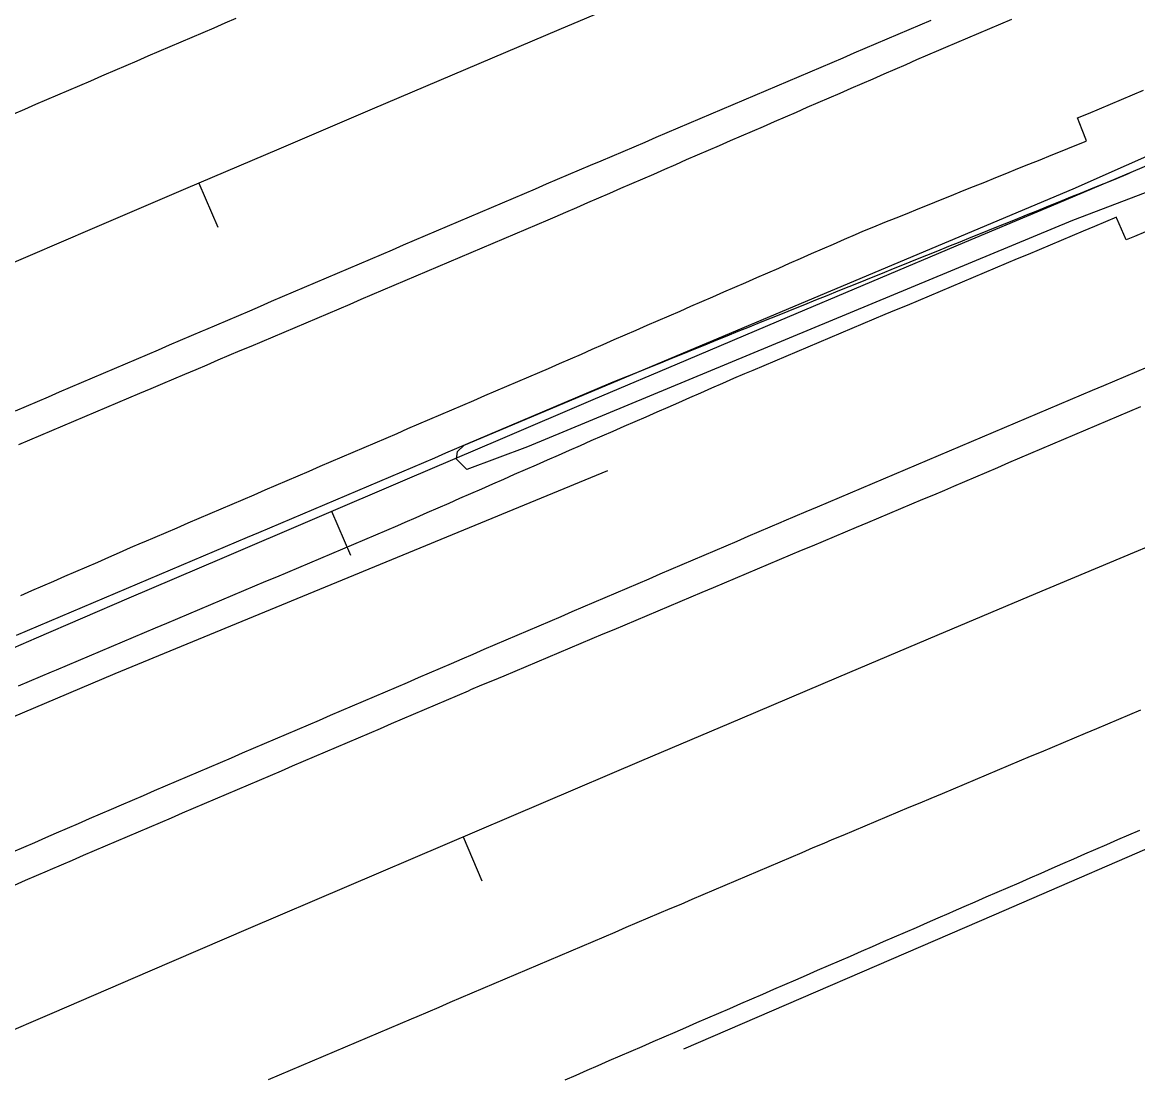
# Model space of a CAD drawing. Extents: x 1901471 to 1963503, y 756461 to 799997.
# Drawn here: x 1929405 to 1929498.3, y 772962.9 to 773051 of the extents above; entities that cross this region are included whole.
import ezdxf

# ---------------------------------------------------------------- set-up
doc = ezdxf.new("R2010")
doc.units = 0
for name, color, linetype in [('RD_EX_DR_ErosCtrl', 7, 'Continuous'), ('RD_EX_Fence_Other', 7, 'Continuous'), ('RD_EX_GuardRail', 7, 'Continuous'), ('RD_EX_H2O', 7, 'Continuous'), ('RD_EX_Road', 7, 'Continuous'), ('RD_HC_Cl', 7, 'Continuous'), ('RD_HC_Data_Tic', 7, 'Continuous')]:
    doc.layers.add(name, color=color, linetype=linetype)

msp = doc.modelspace()

# ---------------------------------------------------------------- linework, layer by layer
at = {"layer": 'RD_EX_DR_ErosCtrl'}
for points in [[(1929404.93, 773003.07), (1929405.85, 773003.47), (1929406.77, 773003.87), (1929407.68, 773004.27), (1929408.6, 773004.67), (1929409.52, 773005.06), (1929410.43, 773005.46), (1929411.35, 773005.86), (1929412.27, 773006.26), (1929413.18, 773006.66), (1929414.1, 773007.06), (1929415.02, 773007.46), (1929415.24, 773007.55), (1929416.16, 773007.94), (1929417.07, 773008.34), (1929417.99, 773008.73), (1929418.91, 773009.13), (1929419.83, 773009.52), (1929420.75, 773009.91), (1929420.75, 773009.91), (1929421.67, 773010.31), (1929422.59, 773010.7), (1929423.51, 773011.1), (1929424.43, 773011.49), (1929425.35, 773011.89), (1929426.27, 773012.28), (1929427.18, 773012.67), (1929428.1, 773013.07), (1929429.02, 773013.46), (1929429.94, 773013.86), (1929430.86, 773014.25), (1929431.78, 773014.64), (1929432.7, 773015.04), (1929433.62, 773015.43), (1929434.54, 773015.83), (1929435.46, 773016.22), (1929436.38, 773016.61), (1929437.29, 773017.01), (1929438.21, 773017.4), (1929439.13, 773017.8), (1929440.05, 773018.19), (1929440.97, 773018.58), (1929441.89, 773018.98), (1929442.81, 773019.37), (1929443.73, 773019.77), (1929444.65, 773020.16), (1929445.57, 773020.56), (1929446.48, 773020.95), (1929447.4, 773021.34), (1929448.32, 773021.74), (1929449.05, 773022.05), (1929449.96, 773022.45), (1929450.88, 773022.85), (1929451.8, 773023.25), (1929452.71, 773023.65), (1929453.63, 773024.05), (1929454.55, 773024.45), (1929455.46, 773024.85), (1929456.38, 773025.25), (1929457.3, 773025.65), (1929458.21, 773026.05), (1929459.13, 773026.45), (1929460.05, 773026.84), (1929460.96, 773027.24), (1929461.88, 773027.64), (1929462.8, 773028.04), (1929463.71, 773028.44), (1929464.63, 773028.84), (1929465.55, 773029.24), (1929466.46, 773029.64), (1929467.38, 773030.04), (1929468.3, 773030.44), (1929469.21, 773030.84), (1929470.13, 773031.24), (1929471.05, 773031.64), (1929471.96, 773032.04), (1929472.88, 773032.44), (1929473.8, 773032.84), (1929474.71, 773033.24), (1929475.33, 773033.51), (1929476.26, 773033.88), (1929477.18, 773034.26), (1929478.11, 773034.63), (1929479.04, 773035.01), (1929479.04, 773035.01), (1929479.96, 773035.38), (1929480.89, 773035.75), (1929481.82, 773036.13), (1929482.75, 773036.5), (1929483.67, 773036.88), (1929484.6, 773037.25), (1929485.53, 773037.62), (1929486.45, 773038), (1929487.38, 773038.37), (1929488.31, 773038.75), (1929489.23, 773039.12), (1929490.16, 773039.49), (1929491.09, 773039.87), (1929492.01, 773040.24), (1929492.94, 773040.62), (1929493.87, 773040.99), (1929494.04, 773041.06), (1929493.68, 773041.99), (1929493.28, 773042.99), (1929494.21, 773043.37), (1929495.13, 773043.76), (1929496.05, 773044.15), (1929496.97, 773044.53), (1929497.89, 773044.92), (1929498.82, 773045.31)], [(1929498.98, 773033.46), (1929498.06, 773033.08), (1929497.37, 773032.79), (1929496.97, 773033.69), (1929496.58, 773034.59), (1929496.54, 773034.69), (1929495.62, 773034.3), (1929494.7, 773033.91), (1929493.77, 773033.52), (1929492.85, 773033.14), (1929491.93, 773032.75), (1929491.01, 773032.36), (1929490.09, 773031.97), (1929490.09, 773031.97), (1929489.17, 773031.58), (1929488.24, 773031.2), (1929487.32, 773030.81), (1929486.4, 773030.42), (1929485.48, 773030.03), (1929484.56, 773029.64), (1929483.64, 773029.26), (1929482.71, 773028.87), (1929481.79, 773028.48), (1929480.87, 773028.09), (1929479.95, 773027.7), (1929479.03, 773027.32), (1929478.11, 773026.93), (1929477.18, 773026.54), (1929476.26, 773026.15), (1929475.34, 773025.76), (1929474.42, 773025.38), (1929473.5, 773024.99), (1929472.58, 773024.6), (1929471.65, 773024.21), (1929470.73, 773023.82), (1929469.81, 773023.44), (1929468.89, 773023.05), (1929467.97, 773022.66), (1929467.05, 773022.27), (1929466.13, 773021.88), (1929465.43, 773021.59), (1929464.51, 773021.19), (1929463.6, 773020.79), (1929462.68, 773020.39), (1929461.76, 773019.99), (1929460.85, 773019.58), (1929459.93, 773019.18), (1929459.02, 773018.78), (1929458.1, 773018.38), (1929457.18, 773017.98), (1929456.27, 773017.58), (1929455.35, 773017.18), (1929454.44, 773016.78), (1929453.52, 773016.38), (1929452.6, 773015.98), (1929451.69, 773015.57), (1929450.77, 773015.17), (1929449.86, 773014.77), (1929448.94, 773014.37), (1929448.02, 773013.97), (1929447.11, 773013.57), (1929446.19, 773013.17), (1929445.28, 773012.77), (1929444.36, 773012.37), (1929443.44, 773011.96), (1929442.53, 773011.56), (1929441.61, 773011.16), (1929440.7, 773010.76), (1929439.78, 773010.36), (1929438.86, 773009.96), (1929437.95, 773009.56), (1929437.03, 773009.16), (1929436.43, 773008.89), (1929435.5, 773008.5), (1929434.58, 773008.11), (1929433.66, 773007.72), (1929432.74, 773007.33), (1929431.82, 773006.94), (1929431.82, 773006.94), (1929430.9, 773006.55), (1929429.98, 773006.16), (1929429.06, 773005.77), (1929428.14, 773005.38), (1929427.22, 773004.99), (1929426.29, 773004.6), (1929425.37, 773004.22), (1929424.45, 773003.83), (1929423.53, 773003.44), (1929422.61, 773003.05), (1929421.69, 773002.66), (1929420.77, 773002.27), (1929419.85, 773001.88), (1929418.93, 773001.49), (1929418.01, 773001.1), (1929417.09, 773000.71), (1929416.16, 773000.32), (1929415.24, 772999.93), (1929414.32, 772999.54), (1929413.4, 772999.15), (1929412.48, 772998.76), (1929411.56, 772998.37), (1929410.64, 772997.98), (1929409.72, 772997.59), (1929408.8, 772997.2), (1929407.88, 772996.81), (1929407.46, 772996.64), (1929406.54, 772996.25), (1929405.61, 772995.87), (1929404.69, 772995.49)]]:
    msp.add_lwpolyline(points, dxfattribs=at)
at = {"layer": 'RD_EX_Fence_Other'}
msp.add_lwpolyline([(1929453.99, 773013.49), (1929412.77, 772996.52), (1929365.54, 772976.46), (1929321.78, 772956.9), (1929278.58, 772938), (1929242.37, 772921.66), (1929193.01, 772899.52), (1929145.79, 772878.08), (1929093.85, 772854.28), (1929052.45, 772835.2), (1929005.86, 772812.62), (1928965.16, 772793.26), (1928917.87, 772770.09), (1928867.58, 772745.7)], dxfattribs=at)
at = {"layer": 'RD_EX_GuardRail'}
for points in [[(1929676.06, 773104.53), (1929671.98, 773102.84), (1929624.89, 773085.14), (1929576.73, 773066.68), (1929525.29, 773046.77), (1929492.87, 773034.4), (1929447.28, 773015.49), (1929442.21, 773013.59), (1929441.36, 773014.45), (1929441.45, 773015.09), (1929442, 773015.64), (1929492.93, 773037.07), (1929519.44, 773048.83), (1929560.5, 773067.07), (1929602.92, 773086.01), (1929632.95, 773099.24), (1929664.11, 773112.66), (1929679.81, 773119.07)], [(1929460.36, 772965.16), (1929486.31, 772976.36), (1929519.49, 772990.74), (1929554.34, 773005.43), (1929591.52, 773020.83), (1929626.2, 773035.07), (1929650.88, 773045.05), (1929661.95, 773049.58)]]:
    msp.add_lwpolyline(points, dxfattribs=at)
at = {"layer": 'RD_EX_H2O'}
msp.add_lwpolyline([(1929404.56, 772999.75), (1929405.48, 773000.14), (1929406.4, 773000.53), (1929407.32, 773000.92), (1929408.24, 773001.31), (1929409.17, 773001.7), (1929410.09, 773002.09), (1929411.01, 773002.48), (1929411.93, 773002.87), (1929412.85, 773003.26), (1929413.77, 773003.65), (1929414.69, 773004.04), (1929415.61, 773004.43), (1929416.53, 773004.82), (1929417.45, 773005.21), (1929418.37, 773005.6), (1929419.29, 773005.99), (1929420.21, 773006.38), (1929421.13, 773006.77), (1929422.05, 773007.17), (1929422.05, 773007.17), (1929422.97, 773007.56), (1929423.89, 773007.95), (1929424.82, 773008.34), (1929425.74, 773008.73), (1929426.66, 773009.12), (1929427.58, 773009.51), (1929428.5, 773009.9), (1929429.42, 773010.29), (1929430.34, 773010.68), (1929431.26, 773011.07), (1929432.18, 773011.46), (1929433.1, 773011.85), (1929434.02, 773012.24), (1929434.94, 773012.63), (1929435.86, 773013.02), (1929436.78, 773013.41), (1929437.7, 773013.8), (1929438.62, 773014.19), (1929439.54, 773014.58), (1929440.47, 773014.98), (1929441.39, 773015.37), (1929442.31, 773015.76), (1929443.23, 773016.15), (1929444.15, 773016.54), (1929445.07, 773016.93), (1929445.99, 773017.32), (1929446.91, 773017.71), (1929447.83, 773018.1), (1929448.75, 773018.49), (1929449.67, 773018.88), (1929450.59, 773019.27), (1929451.51, 773019.66), (1929452.43, 773020.05), (1929453.35, 773020.44), (1929454.27, 773020.83), (1929454.73, 773021.03), (1929455.65, 773021.4), (1929456.58, 773021.77), (1929457.51, 773022.15), (1929458.43, 773022.52), (1929459.36, 773022.9), (1929459.36, 773022.9), (1929460.29, 773023.27), (1929461.22, 773023.65), (1929462.14, 773024.02), (1929463.07, 773024.4), (1929464, 773024.77), (1929464.92, 773025.15), (1929465.85, 773025.52), (1929466.78, 773025.9), (1929467.71, 773026.27), (1929468.63, 773026.64), (1929469.56, 773027.02), (1929470.49, 773027.39), (1929471.41, 773027.77), (1929472.34, 773028.14), (1929473.27, 773028.52), (1929474.2, 773028.89), (1929475.12, 773029.27), (1929476.05, 773029.64), (1929476.98, 773030.02), (1929477.9, 773030.39), (1929478.83, 773030.77), (1929479.76, 773031.14), (1929480.69, 773031.52), (1929481.61, 773031.89), (1929482.54, 773032.26), (1929483.47, 773032.64), (1929484.39, 773033.01), (1929485.32, 773033.39), (1929486.25, 773033.76), (1929487.18, 773034.14), (1929488.1, 773034.51), (1929489.03, 773034.89), (1929489.96, 773035.26), (1929490.88, 773035.64), (1929491.81, 773036.01), (1929492.74, 773036.39), (1929493.67, 773036.76), (1929494.59, 773037.14), (1929495.52, 773037.51), (1929496.45, 773037.88), (1929497.37, 773038.26), (1929497.64, 773038.37)], dxfattribs=at)
at = {"layer": 'RD_EX_Road'}
for points in [[(1929404.34, 773043.34), (1929405.26, 773043.73), (1929406.18, 773044.13), (1929407.1, 773044.52), (1929408.02, 773044.92), (1929408.93, 773045.31), (1929409.85, 773045.71), (1929410.77, 773046.1), (1929411.69, 773046.5), (1929411.9, 773046.59), (1929412.81, 773046.98), (1929413.73, 773047.38), (1929414.65, 773047.77), (1929415.57, 773048.17), (1929416.49, 773048.56), (1929417.41, 773048.96), (1929418.33, 773049.35), (1929419.25, 773049.74), (1929420.17, 773050.14), (1929421.08, 773050.53), (1929422, 773050.93), (1929422.92, 773051.32)], [(1929404.48, 773018.5), (1929405.4, 773018.9), (1929406.32, 773019.29), (1929407.24, 773019.68), (1929408.16, 773020.08), (1929409.07, 773020.47), (1929409.99, 773020.86), (1929410.91, 773021.26), (1929411.83, 773021.65), (1929412.75, 773022.04), (1929413.67, 773022.43), (1929414.59, 773022.83), (1929415.51, 773023.22), (1929416.43, 773023.61), (1929417.35, 773024.01), (1929418.27, 773024.4), (1929419.19, 773024.79), (1929420.11, 773025.19), (1929420.38, 773025.3), (1929421.3, 773025.69), (1929422.22, 773026.09), (1929423.14, 773026.48), (1929424.06, 773026.87), (1929424.97, 773027.26), (1929425.89, 773027.66), (1929426.81, 773028.05), (1929427.73, 773028.44), (1929428.65, 773028.83), (1929429.57, 773029.23), (1929430.49, 773029.62), (1929431.41, 773030.01), (1929432.33, 773030.4), (1929433.25, 773030.8), (1929434.17, 773031.19), (1929435.09, 773031.58), (1929436.01, 773031.97), (1929436.93, 773032.37), (1929437.85, 773032.76), (1929438.77, 773033.15), (1929439.69, 773033.54), (1929440.61, 773033.94), (1929441.53, 773034.33), (1929442.45, 773034.72), (1929443.37, 773035.11), (1929444.29, 773035.5), (1929445.21, 773035.9), (1929446.13, 773036.29), (1929447.05, 773036.68), (1929447.97, 773037.07), (1929448.89, 773037.47), (1929449.81, 773037.86), (1929450.73, 773038.25), (1929451.65, 773038.64), (1929452.57, 773039.04), (1929453.44, 773039.41), (1929454.36, 773039.8), (1929455.28, 773040.19), (1929456.2, 773040.58), (1929457.12, 773040.97), (1929458.04, 773041.37), (1929458.96, 773041.76), (1929459.88, 773042.15), (1929460.8, 773042.54), (1929461.72, 773042.93), (1929462.64, 773043.32), (1929463.56, 773043.72), (1929464.48, 773044.11), (1929465.4, 773044.5), (1929466.32, 773044.89), (1929467.24, 773045.28), (1929468.16, 773045.67), (1929469.08, 773046.07), (1929470, 773046.46), (1929470.92, 773046.85), (1929471.84, 773047.24), (1929472.76, 773047.63), (1929473.68, 773048.02), (1929474.6, 773048.42), (1929475.52, 773048.81), (1929476.44, 773049.2), (1929477.36, 773049.59), (1929478.28, 773049.98), (1929479.2, 773050.37), (1929480.12, 773050.76), (1929481.04, 773051.16)], [(1929404.75, 773015.69), (1929405.67, 773016.08), (1929406.6, 773016.47), (1929407.52, 773016.86), (1929408.44, 773017.25), (1929409.36, 773017.64), (1929410.28, 773018.03), (1929411.2, 773018.42), (1929412.12, 773018.81), (1929413.04, 773019.2), (1929413.96, 773019.59), (1929414.88, 773019.98), (1929415.81, 773020.36), (1929416.81, 773020.79), (1929417.73, 773021.18), (1929418.65, 773021.57), (1929419.57, 773021.96), (1929420.49, 773022.35), (1929421.41, 773022.75), (1929422.33, 773023.14), (1929423.25, 773023.53), (1929424.17, 773023.92), (1929425.1, 773024.31), (1929426.02, 773024.7), (1929426.94, 773025.09), (1929427.86, 773025.48), (1929428.78, 773025.87), (1929429.7, 773026.26), (1929430.62, 773026.65), (1929431.54, 773027.04), (1929432.46, 773027.43), (1929433.38, 773027.83), (1929434.3, 773028.22), (1929435.22, 773028.61), (1929436.14, 773029), (1929437.06, 773029.39), (1929437.98, 773029.78), (1929438.9, 773030.17), (1929439.82, 773030.56), (1929440.74, 773030.95), (1929441.66, 773031.34), (1929442.58, 773031.73), (1929443.5, 773032.12), (1929444.43, 773032.51), (1929445.35, 773032.91), (1929446.27, 773033.3), (1929447.19, 773033.69), (1929448.11, 773034.08), (1929449.03, 773034.47), (1929449.6, 773034.72), (1929450.51, 773035.11), (1929451.43, 773035.51), (1929452.35, 773035.91), (1929453.27, 773036.31), (1929454.18, 773036.71), (1929455.1, 773037.11), (1929456.02, 773037.5), (1929456.93, 773037.9), (1929457.85, 773038.3), (1929458.77, 773038.7), (1929459.69, 773039.1), (1929460.6, 773039.5), (1929461.52, 773039.89), (1929462.44, 773040.29), (1929463.35, 773040.69), (1929464.27, 773041.09), (1929465.19, 773041.49), (1929466.11, 773041.89), (1929467.02, 773042.28), (1929467.94, 773042.68), (1929468.86, 773043.08), (1929469.78, 773043.48), (1929470.69, 773043.88), (1929471.61, 773044.28), (1929472.53, 773044.68), (1929473.44, 773045.07), (1929474.36, 773045.47), (1929475.28, 773045.87), (1929476.2, 773046.27), (1929477.11, 773046.67), (1929478.03, 773047.07), (1929478.95, 773047.46), (1929479.86, 773047.86), (1929480.78, 773048.26), (1929481.7, 773048.66), (1929482.27, 773048.9), (1929483.19, 773049.29), (1929484.11, 773049.68), (1929485.03, 773050.07), (1929485.95, 773050.46), (1929486.87, 773050.85), (1929487.8, 773051.24)], [(1929404.24, 772981.63), (1929405.16, 772982.03), (1929406.08, 772982.42), (1929407, 772982.82), (1929407.91, 772983.22), (1929408.83, 772983.61), (1929409.75, 772984.01), (1929410.67, 772984.41), (1929411.58, 772984.81), (1929412.5, 772985.2), (1929413.35, 772985.57), (1929414.27, 772985.96), (1929415.19, 772986.35), (1929416.11, 772986.75), (1929417.03, 772987.14), (1929417.95, 772987.54), (1929418.86, 772987.93), (1929419.78, 772988.32), (1929420.7, 772988.72), (1929421.62, 772989.11), (1929422.54, 772989.5), (1929423.46, 772989.9), (1929424.38, 772990.29), (1929425.3, 772990.68), (1929426.22, 772991.08), (1929427.14, 772991.47), (1929428.06, 772991.87), (1929428.98, 772992.26), (1929429.9, 772992.65), (1929430.81, 772993.05), (1929431.73, 772993.44), (1929432.65, 772993.83), (1929433.57, 772994.23), (1929434.49, 772994.62), (1929435.41, 772995.02), (1929436.33, 772995.41), (1929437.25, 772995.8), (1929438.17, 772996.2), (1929439.09, 772996.59), (1929440.01, 772996.98), (1929440.93, 772997.38), (1929441.84, 772997.77), (1929442.76, 772998.16), (1929443.68, 772998.56), (1929444.6, 772998.95), (1929445.52, 772999.35), (1929446.44, 772999.74), (1929447.36, 773000.13), (1929448.28, 773000.53), (1929449.2, 773000.92), (1929450.12, 773001.31), (1929451.04, 773001.71), (1929451.96, 773002.1), (1929452.88, 773002.5), (1929453.79, 773002.89), (1929454.71, 773003.28), (1929455.63, 773003.68), (1929456.55, 773004.07), (1929457.47, 773004.46), (1929458.39, 773004.86), (1929459.31, 773005.25), (1929460.23, 773005.64), (1929461.15, 773006.04), (1929462.07, 773006.43), (1929462.99, 773006.83), (1929463.91, 773007.22), (1929464.83, 773007.61), (1929465.74, 773008.01), (1929466.66, 773008.4), (1929467.58, 773008.79), (1929468.5, 773009.19), (1929468.77, 773009.3), (1929469.69, 773009.69), (1929470.61, 773010.08), (1929471.53, 773010.47), (1929472.45, 773010.86), (1929473.37, 773011.25), (1929474.3, 773011.64), (1929475.22, 773012.03), (1929476.14, 773012.42), (1929477.06, 773012.81), (1929477.98, 773013.2), (1929478.9, 773013.59), (1929479.82, 773013.98), (1929480.74, 773014.37), (1929481.66, 773014.76), (1929482.58, 773015.15), (1929483.5, 773015.54), (1929484.43, 773015.93), (1929485.35, 773016.32), (1929486.27, 773016.71), (1929487.19, 773017.1), (1929488.11, 773017.49), (1929489.03, 773017.88), (1929489.95, 773018.27), (1929490.87, 773018.66), (1929491.79, 773019.05), (1929492.71, 773019.44), (1929493.63, 773019.83), (1929494.55, 773020.22), (1929495.48, 773020.61), (1929496.4, 773021), (1929497.32, 773021.39), (1929498.24, 773021.78), (1929499.16, 773022.17)], [(1929404.38, 772978.85), (1929405.3, 772979.25), (1929406.22, 772979.64), (1929407.14, 772980.04), (1929407.41, 772980.16), (1929408.33, 772980.55), (1929409.25, 772980.94), (1929410.17, 772981.34), (1929411.09, 772981.73), (1929412.01, 772982.12), (1929412.93, 772982.52), (1929413.85, 772982.91), (1929414.77, 772983.3), (1929415.69, 772983.7), (1929416.61, 772984.09), (1929417.53, 772984.48), (1929418.45, 772984.88), (1929419.37, 772985.27), (1929420.29, 772985.66), (1929421.2, 772986.06), (1929422.12, 772986.45), (1929423.04, 772986.84), (1929423.96, 772987.24), (1929424.88, 772987.63), (1929425.8, 772988.02), (1929426.72, 772988.41), (1929427.64, 772988.81), (1929428.56, 772989.2), (1929429.48, 772989.59), (1929430.4, 772989.99), (1929431.32, 772990.38), (1929432.24, 772990.77), (1929433.16, 772991.17), (1929434.08, 772991.56), (1929435, 772991.95), (1929435.92, 772992.35), (1929436.84, 772992.74), (1929437.75, 772993.13), (1929438.67, 772993.53), (1929439.59, 772993.92), (1929440.51, 772994.31), (1929441.43, 772994.71), (1929442.35, 772995.1), (1929442.56, 772995.19), (1929443.48, 772995.58), (1929444.4, 772995.96), (1929445.33, 772996.35), (1929446.25, 772996.74), (1929447.17, 772997.13), (1929448.09, 772997.52), (1929449.01, 772997.9), (1929449.93, 772998.29), (1929450.86, 772998.68), (1929451.78, 772999.07), (1929452.7, 772999.46), (1929453.62, 772999.85), (1929454.54, 773000.23), (1929455.46, 773000.62), (1929456.38, 773001.01), (1929457.31, 773001.4), (1929458.23, 773001.79), (1929459.15, 773002.18), (1929460.07, 773002.56), (1929460.99, 773002.95), (1929461.91, 773003.34), (1929462.84, 773003.73), (1929463.76, 773004.12), (1929464.68, 773004.51), (1929465.6, 773004.89), (1929466.52, 773005.28), (1929467.44, 773005.67), (1929468.36, 773006.06), (1929469.29, 773006.45), (1929470.21, 773006.84), (1929471.13, 773007.22), (1929472.05, 773007.61), (1929472.97, 773008), (1929473.89, 773008.39), (1929474.81, 773008.78), (1929475.74, 773009.16), (1929476.66, 773009.55), (1929477.58, 773009.94), (1929478.5, 773010.33), (1929479.42, 773010.72), (1929480.34, 773011.11), (1929481.27, 773011.49), (1929482.19, 773011.88), (1929482.95, 773012.21), (1929483.87, 773012.6), (1929484.79, 773012.99), (1929485.71, 773013.38), (1929486.63, 773013.77), (1929487.55, 773014.17), (1929488.47, 773014.56), (1929489.39, 773014.95), (1929490.31, 773015.34), (1929491.23, 773015.73), (1929492.15, 773016.12), (1929493.07, 773016.52), (1929493.99, 773016.91), (1929494.91, 773017.3), (1929495.83, 773017.69), (1929496.75, 773018.08), (1929497.67, 773018.47), (1929498.59, 773018.87)], [(1929498.55, 772993.46), (1929497.63, 772993.07), (1929496.71, 772992.68), (1929495.79, 772992.29), (1929494.87, 772991.91), (1929493.94, 772991.52), (1929493.02, 772991.13), (1929492.1, 772990.75), (1929491.18, 772990.36), (1929490.26, 772989.97), (1929489.33, 772989.59), (1929488.41, 772989.2), (1929487.49, 772988.81), (1929486.57, 772988.42), (1929485.65, 772988.04), (1929484.72, 772987.65), (1929483.8, 772987.26), (1929482.88, 772986.88), (1929481.96, 772986.49), (1929481.03, 772986.1), (1929480.11, 772985.71), (1929479.19, 772985.33), (1929478.27, 772984.94), (1929477.35, 772984.55), (1929476.42, 772984.17), (1929475.5, 772983.78), (1929474.58, 772983.39), (1929473.66, 772983), (1929472.74, 772982.62), (1929472.07, 772982.34), (1929471.15, 772981.95), (1929470.23, 772981.55), (1929469.31, 772981.16), (1929468.39, 772980.77), (1929467.47, 772980.38), (1929466.55, 772979.99), (1929465.63, 772979.59), (1929464.71, 772979.2), (1929463.79, 772978.81), (1929462.87, 772978.42), (1929461.95, 772978.03), (1929461.03, 772977.64), (1929460.11, 772977.24), (1929459.19, 772976.85), (1929458.27, 772976.46), (1929457.35, 772976.07), (1929456.43, 772975.68), (1929455.51, 772975.29), (1929454.59, 772974.89), (1929453.67, 772974.5), (1929452.75, 772974.11), (1929451.83, 772973.72), (1929450.91, 772973.33), (1929449.99, 772972.93), (1929449.07, 772972.54), (1929448.15, 772972.15), (1929447.23, 772971.76), (1929446.31, 772971.37), (1929445.39, 772970.98), (1929444.47, 772970.58), (1929443.55, 772970.19), (1929442.63, 772969.8), (1929441.71, 772969.41), (1929440.79, 772969.02), (1929439.87, 772968.62), (1929438.95, 772968.23), (1929438.03, 772967.84), (1929437.57, 772967.65), (1929436.65, 772967.25), (1929435.73, 772966.86), (1929434.81, 772966.47), (1929433.89, 772966.08), (1929432.97, 772965.69), (1929432.05, 772965.3), (1929431.13, 772964.91), (1929430.21, 772964.52), (1929429.29, 772964.12), (1929428.37, 772963.73), (1929427.45, 772963.34), (1929426.53, 772962.95), (1929425.61, 772962.56)], [(1929450.45, 772962.57), (1929451.37, 772962.97), (1929452.29, 772963.37), (1929453.21, 772963.77), (1929454.12, 772964.17), (1929455.04, 772964.56), (1929455.96, 772964.96), (1929456.87, 772965.36), (1929457.79, 772965.76), (1929458.71, 772966.16), (1929459.63, 772966.55), (1929460.54, 772966.95), (1929461.46, 772967.35), (1929462.38, 772967.75), (1929463.3, 772968.15), (1929464.21, 772968.54), (1929465.13, 772968.94), (1929466.05, 772969.34), (1929466.97, 772969.74), (1929467.88, 772970.14), (1929468.8, 772970.53), (1929469.72, 772970.93), (1929470.63, 772971.33), (1929471.55, 772971.73), (1929472.47, 772972.13), (1929473.39, 772972.52), (1929474.3, 772972.92), (1929475.22, 772973.32), (1929476.14, 772973.72), (1929477.06, 772974.12), (1929477.97, 772974.52), (1929478.89, 772974.91), (1929479.81, 772975.31), (1929480.73, 772975.71), (1929481.64, 772976.11), (1929482.56, 772976.51), (1929482.91, 772976.66), (1929483.82, 772977.06), (1929484.74, 772977.46), (1929485.66, 772977.86), (1929486.57, 772978.25), (1929487.49, 772978.65), (1929488.41, 772979.05), (1929489.32, 772979.45), (1929490.24, 772979.85), (1929491.16, 772980.25), (1929492.07, 772980.65), (1929492.99, 772981.05), (1929493.91, 772981.45), (1929494.82, 772981.85), (1929495.74, 772982.25), (1929496.66, 772982.65), (1929497.57, 772983.05), (1929498.49, 772983.45)]]:
    msp.add_lwpolyline(points, dxfattribs=at)
at = {"layer": 'RD_HC_Cl'}
for centre, radius, start, end in [((1933934.019, 762479.741), 11482.379, 112.0131601, 122.8458902), ((1933920.665, 762509.144), 11420.505, 112.014247, 122.8463779), ((1933910.025, 762523.402), 11373.858, 112.013249, 123.5418878)]:
    msp.add_arc(centre, radius, start, end, dxfattribs=at)
at = {"layer": 'RD_HC_Data_Tic'}
for p, q in [((1929419.82, 773037.536), (1929421.393, 773033.858)), ((1929430.914, 773010.099), (1929432.486, 773006.421)), ((1929441.914, 772982.878), (1929443.485, 772979.199))]:
    msp.add_line(p, q, dxfattribs=at)

doc.saveas('drawing.dxf')
